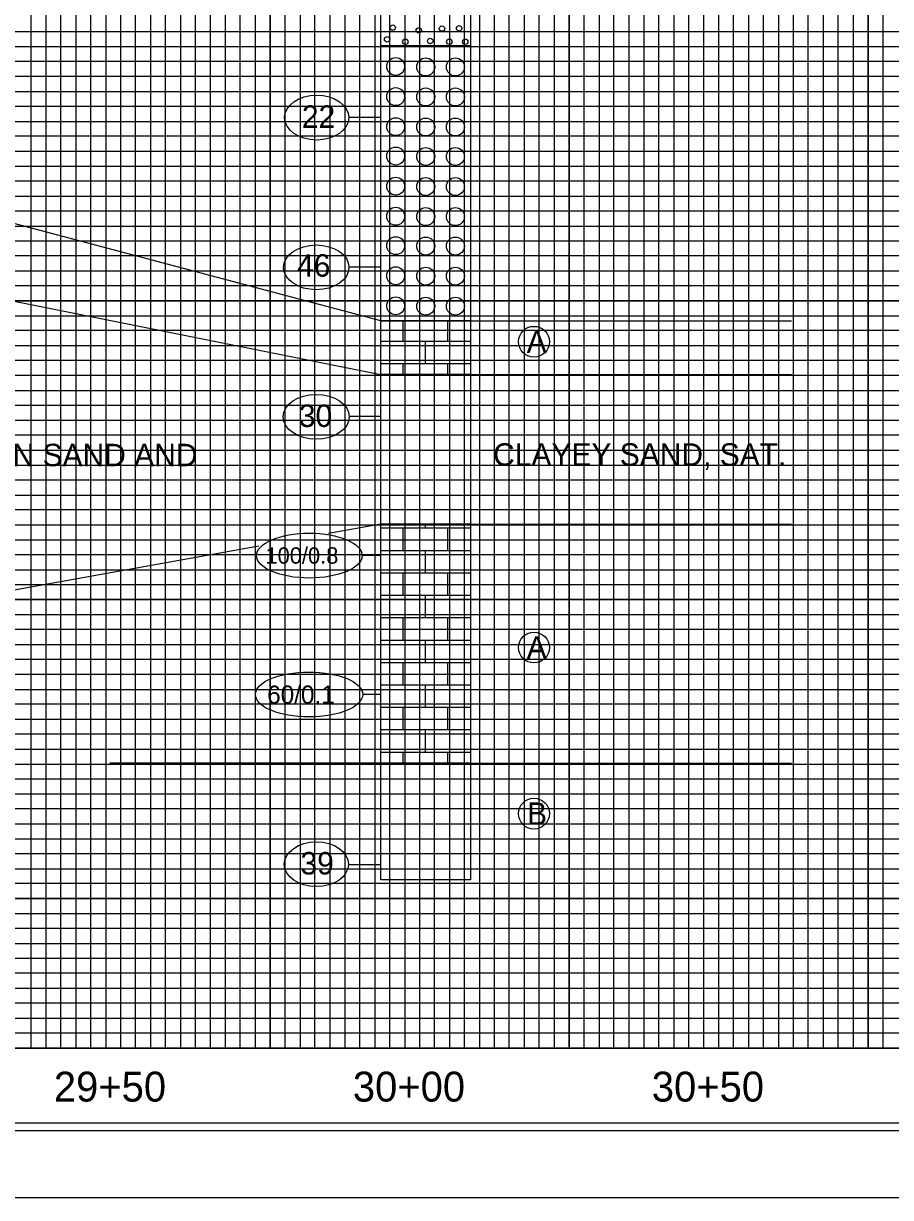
# Model space of a CAD drawing. Extents: x 2345490 to 2445302, y 465165 to 573888.
# Drawn here: x 2429465.7 to 2429755.7, y 544155.5 to 544548.3 of the extents above; entities that cross this region are included whole.
import ezdxf

# ---------------------------------------------------------------- set-up
doc = ezdxf.new("R2010")
doc.units = 0
for name, color, linetype in [('Prop Road Sect_ Boring - Material (Outline)', 7, 'Continuous'), ('Prop Road Sect_ Boring - Peripheral (SPT Oval + Leader)', 7, 'Continuous'), ('Prop Road Sect_ Boring - Peripheral (SPT Tx)', 7, 'Continuous'), ('Prop Strc Sect_ Grid - Tx + ticks', 7, 'Continuous'), ('Prop Strc Sect_ Material - Contact (General - Minor)', 7, 'Continuous'), ('Prop Strc Sect_ Material - Tx (Composite Desc)', 7, 'Continuous'), ('Sheet Cutting Line CELL', 7, 'Continuous'), ('Sheet DOT Grid CELL', 7, 'Continuous'), ('Sheet Layout Profile Border', 7, 'Continuous'), ('Sheet Plot Border Inside CELL', 7, 'Continuous'), ('Sheet Plot Border Outside CELL', 7, 'Continuous'), ('Sheet Profile CELL', 7, 'Continuous'), ('Sheet Profile Grid Major CELL', 7, 'Continuous'), ('Sheet Profile Grid Middle CELL', 7, 'Continuous'), ('Sheet Profile Grid Minor CELL', 7, 'Continuous')]:
    doc.layers.add(name, color=color, linetype=linetype)

msp = doc.modelspace()

# ---------------------------------------------------------------- linework, layer by layer
at = {"layer": 'Prop Road Sect_ Boring - Material (Outline)'}
for p, q in [((2429592.71338, 544442.05021), (2429592.71338, 544448.81219)), ((2429607.71341, 544442.05021), (2429607.71341, 544448.81219)), ((2429585.24337, 544442.05021), (2429615.21343, 544442.05021)), ((2429600.2134, 544434.5574), (2429600.2134, 544442.05021)), ((2429615.22837, 544442.05021), (2429615.24337, 544442.05021)), ((2429585.24337, 544434.5574), (2429615.21343, 544434.5574)), ((2429592.71338, 544430.81219), (2429592.71338, 544434.5574)), ((2429607.71341, 544430.81219), (2429607.71341, 544434.5574)), ((2429615.22837, 544434.5574), (2429615.24337, 544434.5574)), ((2429585.24337, 544379.51303), (2429615.21343, 544379.51303)), ((2429592.71338, 544372.02021), (2429592.71338, 544379.51303)), ((2429600.2134, 544379.51303), (2429600.2134, 544380.81219)), ((2429607.71341, 544372.02021), (2429607.71341, 544379.51303)), ((2429615.22837, 544379.51303), (2429615.24337, 544379.51303)), ((2429585.24337, 544372.02021), (2429615.21343, 544372.02021)), ((2429600.2134, 544364.5274), (2429600.2134, 544372.02021)), ((2429615.22837, 544372.02021), (2429615.24337, 544372.02021)), ((2429585.24337, 544364.5274), (2429615.21343, 544364.5274)), ((2429592.71338, 544360.78219), (2429592.71338, 544364.5274)), ((2429607.71341, 544360.78219), (2429607.71341, 544364.5274)), ((2429615.22837, 544364.5274), (2429615.24337, 544364.5274)), ((2429592.71338, 544357.02084), (2429592.71338, 544360.76725)), ((2429607.71341, 544357.02084), (2429607.71341, 544360.76725)), ((2429585.24337, 544357.02084), (2429615.21343, 544357.02084)), ((2429600.2134, 544349.52803), (2429600.2134, 544357.02084)), ((2429615.22837, 544357.02084), (2429615.24337, 544357.02084)), ((2429585.24337, 544349.52803), (2429615.21343, 544349.52803)), ((2429592.71338, 544342.03521), (2429592.71338, 544349.52803)), ((2429607.71341, 544342.03521), (2429607.71341, 544349.52803)), ((2429615.22837, 544349.52803), (2429615.24337, 544349.52803)), ((2429585.24337, 544342.03521), (2429615.21343, 544342.03521)), ((2429600.2134, 544334.5424), (2429600.2134, 544342.03521)), ((2429615.22837, 544342.03521), (2429615.24337, 544342.03521)), ((2429585.24337, 544334.5424), (2429615.21343, 544334.5424)), ((2429592.71338, 544330.79719), (2429592.71338, 544334.5424)), ((2429592.71338, 544327.03584), (2429592.71338, 544330.78225)), ((2429607.71341, 544330.79719), (2429607.71341, 544334.5424)), ((2429607.71341, 544327.03584), (2429607.71341, 544330.78225)), ((2429615.22837, 544334.5424), (2429615.24337, 544334.5424)), ((2429585.24337, 544327.03584), (2429615.21343, 544327.03584)), ((2429600.2134, 544319.54303), (2429600.2134, 544327.03584)), ((2429615.22837, 544327.03584), (2429615.24337, 544327.03584)), ((2429585.24337, 544319.54303), (2429615.21343, 544319.54303)), ((2429592.71338, 544312.05021), (2429592.71338, 544319.54303)), ((2429607.71341, 544312.05021), (2429607.71341, 544319.54303)), ((2429615.22837, 544319.54303), (2429615.24337, 544319.54303)), ((2429585.24337, 544312.05021), (2429615.21343, 544312.05021)), ((2429600.2134, 544304.5574), (2429600.2134, 544312.05021)), ((2429615.22837, 544312.05021), (2429615.24337, 544312.05021)), ((2429585.24337, 544304.5574), (2429615.21343, 544304.5574)), ((2429592.71338, 544300.81219), (2429592.71338, 544304.5574)), ((2429607.71341, 544300.81219), (2429607.71341, 544304.5574)), ((2429615.22837, 544304.5574), (2429615.24337, 544304.5574))]:
    msp.add_line(p, q, dxfattribs=at)
for points in [[(2429585.24337, 544640.81219), (2429615.24337, 544640.81219), (2429615.24337, 544540.81219), (2429585.24337, 544540.81219)], [(2429585.24337, 544540.81219), (2429615.24337, 544540.81219), (2429615.24337, 544448.81219), (2429585.24337, 544448.81219)], [(2429585.24337, 544448.81219), (2429615.24337, 544448.81219), (2429615.24337, 544430.81219), (2429585.24337, 544430.81219)], [(2429585.24337, 544430.81219), (2429615.24337, 544430.81219), (2429615.24337, 544380.81219), (2429585.24337, 544380.81219)], [(2429585.24337, 544380.81219), (2429615.24337, 544380.81219), (2429615.24337, 544300.81219), (2429585.24337, 544300.81219)], [(2429585.24337, 544300.81219), (2429615.24337, 544300.81219), (2429615.24337, 544261.81219), (2429585.24337, 544261.81219)]]:
    msp.add_lwpolyline(points, close=True, dxfattribs=at)
for centre, radius in [((2429589.25142, 544546.90852), 0.9), ((2429597.96643, 544545.96352), 0.9), ((2429605.72145, 544546.56352), 0.9), ((2429611.45146, 544546.65352), 0.9), ((2429587.34641, 544542.97851), 0.9), ((2429593.46643, 544542.15351), 0.9), ((2429601.77644, 544542.42351), 0.9), ((2429608.18145, 544542.15351), 0.9), ((2429613.49147, 544542.15351), 0.9), ((2429590.23567, 544533.89647), 3), ((2429600.28567, 544533.74647), 3), ((2429610.21567, 544533.74647), 3), ((2429590.23567, 544523.81647), 3), ((2429600.28567, 544523.69647), 3), ((2429610.21567, 544523.69647), 3), ((2429590.23567, 544513.76647), 3), ((2429600.28567, 544513.64647), 3), ((2429610.21567, 544513.64647), 3), ((2429590.23567, 544503.92647), 3), ((2429600.28567, 544503.77647), 3), ((2429610.21567, 544503.77647), 3), ((2429590.23567, 544493.84647), 3), ((2429600.28567, 544493.72647), 3), ((2429610.21567, 544493.72647), 3), ((2429590.23567, 544483.79647), 3), ((2429600.28567, 544483.67647), 3), ((2429610.21567, 544483.67647), 3), ((2429590.23567, 544473.95647), 3), ((2429600.28567, 544473.80647), 3), ((2429610.21567, 544473.80647), 3), ((2429590.23567, 544463.87647), 3), ((2429600.28567, 544463.75647), 3), ((2429610.21567, 544463.75647), 3), ((2429590.23567, 544453.82647), 3), ((2429600.28567, 544453.70647), 3), ((2429610.21567, 544453.70647), 3)]:
    msp.add_circle(centre, radius, dxfattribs=at)
for centre, start, end in [((2429590.23567, 544543.73647), 257.1001824, 282.8998176), ((2429600.28567, 544543.61647), 249.189713, 290.810287), ((2429610.21567, 544543.61647), 249.189713, 290.810287)]:
    msp.add_arc(centre, 3, start, end, dxfattribs=at)
at = {"layer": 'Prop Road Sect_ Boring - Peripheral (SPT Oval + Leader)'}
for p, q in [((2429585.24337, 544516.81219), (2429574.40479, 544516.81219)), ((2429585.24337, 544466.81219), (2429574.5229, 544466.81219)), ((2429585.24337, 544416.81219), (2429574.60164, 544416.81219)), ((2429585.24337, 544370.26565), (2429579.01108, 544370.26565)), ((2429585.24337, 544323.81138), (2429579.20793, 544323.81138)), ((2429585.24337, 544266.81219), (2429574.40479, 544266.81219))]:
    msp.add_line(p, q, dxfattribs=at)
for centre, major_axis, ratio in [((2429563.81571, 544516.79737), (10.74213, 0), 0.698185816), ((2429563.67241, 544466.69598), (10.91929, 0), 0.686857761), ((2429563.67241, 544416.70207), (11.0374, 0), 0.679507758), ((2429561.35951, 544370.26565), (17.65157, 0), 0.424891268), ((2429561.26108, 544323.81138), (17.94685, 0), 0.417900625), ((2429563.70824, 544267.02485), (10.74213, 0), 0.698185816)]:
    msp.add_ellipse(centre, major_axis=major_axis, ratio=ratio, dxfattribs=at)
at = {"layer": 'Prop Strc Sect_ Material - Contact (General - Minor)'}
for p, q in [((2429585.24337, 544448.81219), (2429401.24337, 544497.60766)), ((2429401.24337, 544467.60766), (2429585.24337, 544430.81219)), ((2429615.24337, 544448.81219), (2429722.57716, 544448.81219)), ((2429615.24337, 544430.81219), (2429722.57716, 544430.81219)), ((2429585.24337, 544380.81219), (2429567.77625, 544377.66008)), ((2429615.24337, 544380.81219), (2429722.57716, 544380.81219)), ((2429544.46376, 544373.45313), (2429401.24337, 544347.60766)), ((2429585.24337, 544300.81219), (2429494.60036, 544300.81219)), ((2429615.24337, 544300.81219), (2429722.57716, 544300.81219))]:
    msp.add_line(p, q, dxfattribs=at)
at = {"layer": 'Prop Strc Sect_ Material - Tx (Composite Desc)'}
for points in [[(2429585.24337, 544430.81219), (2429615.24337, 544430.81219), (2429615.24337, 544380.81219), (2429585.24337, 544380.81219)], [(2429585.24337, 544300.81219), (2429615.24337, 544300.81219), (2429615.24337, 544261.81219), (2429585.24337, 544261.81219)]]:
    msp.add_lwpolyline(points, close=True, dxfattribs=at)
for centre in [(2429636.47627, 544441.80275), (2429636.47627, 544339.51244), (2429636.47627, 544283.95741)]:
    msp.add_circle(centre, 5.15885, dxfattribs=at)
at = {"layer": 'Sheet Cutting Line CELL'}
msp.add_line((2428481.24316, 544155.52975), (2430165.24316, 544155.52975), dxfattribs=at)
at = {"layer": 'Sheet DOT Grid CELL'}
for p, q in [((2429498.24316, 545230.52975), (2429498.24316, 544205.52975)), ((2429548.24316, 545230.52975), (2429548.24316, 544205.52975)), ((2429598.24316, 545230.52975), (2429598.24316, 544205.52975)), ((2429648.24316, 545230.52975), (2429648.24316, 544205.52975)), ((2429698.24316, 545230.52975), (2429698.24316, 544205.52975)), ((2429748.24316, 545230.52975), (2429748.24316, 544205.52975)), ((2428648.24316, 544505.52975), (2430148.24316, 544505.52975)), ((2428648.24316, 544455.52975), (2430148.24316, 544455.52975)), ((2428648.24316, 544405.52975), (2430148.24316, 544405.52975)), ((2428648.24316, 544355.52975), (2430148.24316, 544355.52975)), ((2428648.24316, 544305.52975), (2430148.24316, 544305.52975)), ((2428648.24316, 544255.52975), (2430148.24316, 544255.52975))]:
    msp.add_line(p, q, dxfattribs=at)
at = {"layer": 'Sheet Layout Profile Border'}
msp.add_lwpolyline([(2428698.24316, 545230.52975), (2428698.24316, 544205.52975), (2430098.24316, 544205.52975), (2430098.24316, 545092.97975), (2429948.19316, 545092.97975), (2429948.19316, 545230.52975)], close=True, dxfattribs=at)
at = {"layer": 'Sheet Plot Border Inside CELL'}
msp.add_lwpolyline([(2430160.74316, 545233.07975), (2428494.24316, 545233.07975), (2428494.24316, 544177.97975), (2430160.74316, 544177.97975)], close=True, dxfattribs=at)
at = {"layer": 'Sheet Plot Border Outside CELL'}
msp.add_lwpolyline([(2430165.24316, 545255.52975), (2428481.24316, 545255.52975), (2428481.24316, 544155.52975), (2430165.24316, 544155.52975)], close=True, dxfattribs=at)
at = {"layer": 'Sheet Profile CELL'}
msp.add_line((2430148.24316, 544205.52975), (2428648.24316, 544205.52975), dxfattribs=at)
msp.add_lwpolyline([(2430148.24316, 545230.52975), (2428648.24316, 545230.52975), (2428648.24316, 544180.52975), (2430148.24316, 544180.52975)], close=True, dxfattribs=at)
at = {"layer": 'Sheet Profile Grid Major CELL'}
for points in [[(2429498.24316, 545230.52975), (2429498.24316, 544205.52975), (2429548.24316, 544205.52975), (2429548.24316, 545230.52975)], [(2429598.24316, 545230.52975), (2429598.24316, 544205.52975), (2429648.24316, 544205.52975), (2429648.24316, 545230.52975)], [(2429698.24316, 545230.52975), (2429698.24316, 544205.52975), (2429748.24316, 544205.52975), (2429748.24316, 545230.52975)], [(2430148.24316, 544455.52975), (2428648.24316, 544455.52975), (2428648.24316, 544505.52975), (2430148.24316, 544505.52975)], [(2430148.24316, 544355.52975), (2428648.24316, 544355.52975), (2428648.24316, 544405.52975), (2430148.24316, 544405.52975)], [(2430148.24316, 544255.52975), (2428648.24316, 544255.52975), (2428648.24316, 544305.52975), (2430148.24316, 544305.52975)]]:
    msp.add_lwpolyline(points, dxfattribs=at)
at = {"layer": 'Sheet Profile Grid Middle CELL'}
for points in [[(2429473.24316, 545230.52975), (2429473.24316, 544205.52975), (2429523.24316, 544205.52975), (2429523.24316, 545230.52975)], [(2429573.24316, 545230.52975), (2429573.24316, 544205.52975), (2429623.24316, 544205.52975), (2429623.24316, 545230.52975)], [(2429673.24316, 545230.52975), (2429673.24316, 544205.52975), (2429723.24316, 544205.52975), (2429723.24316, 545230.52975)], [(2430148.24316, 544530.52975), (2428648.24316, 544530.52975), (2428648.24316, 544480.52975), (2430148.24316, 544480.52975)], [(2430148.24316, 544430.52975), (2428648.24316, 544430.52975), (2428648.24316, 544380.52975), (2430148.24316, 544380.52975)], [(2430148.24316, 544330.52975), (2428648.24316, 544330.52975), (2428648.24316, 544280.52975), (2430148.24316, 544280.52975)], [(2430148.24316, 544230.52975), (2428648.24316, 544230.52975)]]:
    msp.add_lwpolyline(points, dxfattribs=at)
at = {"layer": 'Sheet Profile Grid Minor CELL'}
for points in [[(2429468.24316, 545230.52975), (2429468.24316, 544205.52975), (2429478.24316, 544205.52975), (2429478.24316, 545230.52975)], [(2429483.24316, 545230.52975), (2429483.24316, 544205.52975), (2429488.24316, 544205.52975), (2429488.24316, 545230.52975)], [(2429493.24316, 545230.52975), (2429493.24316, 544205.52975), (2429503.24316, 544205.52975), (2429503.24316, 545230.52975)], [(2429508.24316, 545230.52975), (2429508.24316, 544205.52975), (2429513.24316, 544205.52975), (2429513.24316, 545230.52975)], [(2429518.24316, 545230.52975), (2429518.24316, 544205.52975), (2429528.24316, 544205.52975), (2429528.24316, 545230.52975)], [(2429533.24316, 545230.52975), (2429533.24316, 544205.52975), (2429538.24316, 544205.52975), (2429538.24316, 545230.52975)], [(2429543.24316, 545230.52975), (2429543.24316, 544205.52975), (2429553.24316, 544205.52975), (2429553.24316, 545230.52975)], [(2429558.24316, 545230.52975), (2429558.24316, 544205.52975), (2429563.24316, 544205.52975), (2429563.24316, 545230.52975)], [(2429568.24316, 545230.52975), (2429568.24316, 544205.52975), (2429578.24316, 544205.52975), (2429578.24316, 545230.52975)], [(2429583.24316, 545230.52975), (2429583.24316, 544205.52975), (2429588.24316, 544205.52975), (2429588.24316, 545230.52975)], [(2429593.24316, 545230.52975), (2429593.24316, 544205.52975), (2429603.24316, 544205.52975), (2429603.24316, 545230.52975)], [(2429608.24316, 545230.52975), (2429608.24316, 544205.52975), (2429613.24316, 544205.52975), (2429613.24316, 545230.52975)], [(2429618.24316, 545230.52975), (2429618.24316, 544205.52975), (2429628.24316, 544205.52975), (2429628.24316, 545230.52975)], [(2429633.24316, 545230.52975), (2429633.24316, 544205.52975), (2429638.24316, 544205.52975), (2429638.24316, 545230.52975)], [(2429643.24316, 545230.52975), (2429643.24316, 544205.52975), (2429653.24316, 544205.52975), (2429653.24316, 545230.52975)], [(2429658.24316, 545230.52975), (2429658.24316, 544205.52975), (2429663.24316, 544205.52975), (2429663.24316, 545230.52975)], [(2429668.24316, 545230.52975), (2429668.24316, 544205.52975), (2429678.24316, 544205.52975), (2429678.24316, 545230.52975)], [(2429683.24316, 545230.52975), (2429683.24316, 544205.52975), (2429688.24316, 544205.52975), (2429688.24316, 545230.52975)], [(2429693.24316, 545230.52975), (2429693.24316, 544205.52975), (2429703.24316, 544205.52975), (2429703.24316, 545230.52975)], [(2429708.24316, 545230.52975), (2429708.24316, 544205.52975), (2429713.24316, 544205.52975), (2429713.24316, 545230.52975)], [(2429718.24316, 545230.52975), (2429718.24316, 544205.52975)], [(2429718.24316, 544205.52975), (2429728.24316, 544205.52975), (2429728.24316, 545230.52975)], [(2429733.24316, 545230.52975), (2429733.24316, 544205.52975), (2429738.24316, 544205.52975), (2429738.24316, 545230.52975)], [(2429743.24316, 545230.52975), (2429743.24316, 544205.52975), (2429753.24316, 544205.52975), (2429753.24316, 545230.52975)], [(2430098.24316, 544545.52975), (2428698.24316, 544545.52975), (2428698.24316, 544540.52975), (2430098.24316, 544540.52975)], [(2430098.24316, 544535.52975), (2428698.24316, 544535.52975), (2428698.24316, 544525.52975), (2430098.24316, 544525.52975)], [(2430098.24316, 544520.52975), (2428698.24316, 544520.52975), (2428698.24316, 544515.52975), (2430098.24316, 544515.52975)], [(2430098.24316, 544510.52975), (2428698.24316, 544510.52975), (2428698.24316, 544500.52975), (2430098.24316, 544500.52975)], [(2430098.24316, 544495.52975), (2428698.24316, 544495.52975), (2428698.24316, 544490.52975), (2430098.24316, 544490.52975)], [(2430098.24316, 544485.52975), (2428698.24316, 544485.52975), (2428698.24316, 544475.52975), (2430098.24316, 544475.52975)], [(2430098.24316, 544470.52975), (2428698.24316, 544470.52975), (2428698.24316, 544465.52975), (2430098.24316, 544465.52975)], [(2430098.24316, 544460.52975), (2428698.24316, 544460.52975), (2428698.24316, 544450.52975), (2430098.24316, 544450.52975)], [(2430098.24316, 544445.52975), (2428698.24316, 544445.52975), (2428698.24316, 544440.52975), (2430098.24316, 544440.52975)], [(2430098.24316, 544435.52975), (2428698.24316, 544435.52975), (2428698.24316, 544425.52975), (2430098.24316, 544425.52975)], [(2430098.24316, 544420.52975), (2428698.24316, 544420.52975), (2428698.24316, 544415.52975), (2430098.24316, 544415.52975)], [(2430098.24316, 544410.52975), (2428698.24316, 544410.52975)], [(2428698.24316, 544400.52975), (2430098.24316, 544400.52975)], [(2430098.24316, 544395.52975), (2428698.24316, 544395.52975), (2428698.24316, 544390.52975), (2430098.24316, 544390.52975)], [(2430098.24316, 544385.52975), (2428698.24316, 544385.52975)], [(2428698.24316, 544375.52975), (2430098.24316, 544375.52975)], [(2430098.24316, 544370.52975), (2428698.24316, 544370.52975), (2428698.24316, 544365.52975), (2430098.24316, 544365.52975)], [(2430098.24316, 544360.52975), (2428698.24316, 544360.52975), (2428698.24316, 544350.52975), (2430098.24316, 544350.52975)], [(2430098.24316, 544345.52975), (2428698.24316, 544345.52975), (2428698.24316, 544340.52975), (2430098.24316, 544340.52975)], [(2430098.24316, 544335.52975), (2428698.24316, 544335.52975), (2428698.24316, 544325.52975), (2430098.24316, 544325.52975)], [(2430098.24316, 544320.52975), (2428698.24316, 544320.52975), (2428698.24316, 544315.52975), (2430098.24316, 544315.52975)], [(2430098.24316, 544310.52975), (2428698.24316, 544310.52975), (2428698.24316, 544300.52975), (2430098.24316, 544300.52975)], [(2430098.24316, 544295.52975), (2428698.24316, 544295.52975), (2428698.24316, 544290.52975), (2430098.24316, 544290.52975)], [(2430098.24316, 544285.52975), (2428698.24316, 544285.52975), (2428698.24316, 544275.52975), (2430098.24316, 544275.52975)], [(2430098.24316, 544270.52975), (2428698.24316, 544270.52975), (2428698.24316, 544265.52975), (2430098.24316, 544265.52975)], [(2430098.24316, 544260.52975), (2428698.24316, 544260.52975), (2428698.24316, 544250.52975), (2430098.24316, 544250.52975)], [(2430098.24316, 544245.52975), (2428698.24316, 544245.52975), (2428698.24316, 544240.52975), (2430098.24316, 544240.52975)], [(2430098.24316, 544235.52975), (2428698.24316, 544235.52975), (2428698.24316, 544225.52975), (2430098.24316, 544225.52975)], [(2430098.24316, 544220.52975), (2428698.24316, 544220.52975), (2428698.24316, 544215.52975), (2430098.24316, 544215.52975)], [(2430098.24316, 544210.52975), (2428698.24316, 544210.52975)]]:
    msp.add_lwpolyline(points, dxfattribs=at)

# ---------------------------------------------------------------- texts
at = {"layer": 'Prop Road Sect_ Boring - Peripheral (SPT Tx)'}
for s, height, p in [('22', 7.5, (2429558.85998, 544513.36979)), ('46', 7.5, (2429557.2498, 544463.59083)), ('30', 7.5, (2429557.8482, 544413.31032)), ('100/0.8', 5.4675, (2429546.67264, 544367.56644)), ('60/0.1', 6.075, (2429547.25649, 544320.72664)), ('39', 7.5, (2429558.39425, 544263.59728))]:
    msp.add_text(s, height=height, dxfattribs=at).set_placement(p)
at = {"layer": 'Prop Strc Sect_ Grid - Tx + ticks'}
for s, p in [('29+50', (2429475.89447, 544187.62371)), ('30+00', (2429575.89447, 544187.62371)), ('30+50', (2429675.89447, 544187.62371))]:
    msp.add_text(s, height=10, dxfattribs=at).set_placement(p)
at = {"layer": 'Prop Strc Sect_ Material - Tx (Composite Desc)'}
for s, p in [('A', (2429634.05501, 544438.05275)), ('GREEN SAND AND', (2429433.67604, 544400.1709)), ('CLAYEY SAND, SAT.', (2429622.81358, 544400.34349)), ('A', (2429634.05501, 544335.76244)), ('B', (2429634.17312, 544280.20741))]:
    msp.add_text(s, height=7.5, dxfattribs=at).set_placement(p)

doc.saveas('drawing.dxf')
